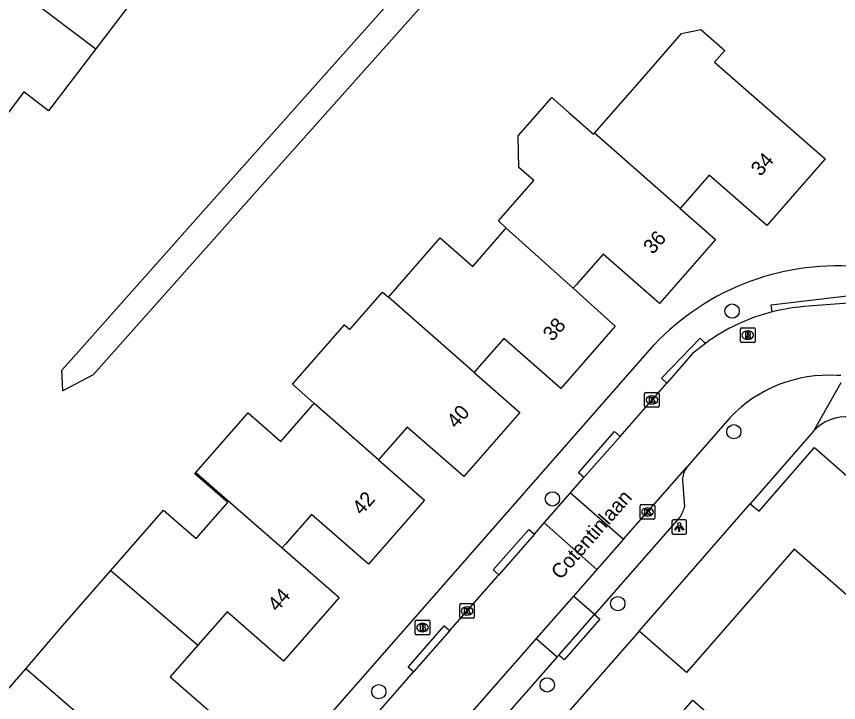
# Model space of a CAD drawing. Extents: x 158474 to 159560, y 388525 to 389605.
# Drawn here: x 158782.6 to 158838.9, y 388916.5 to 388963.4 of the extents above; entities that cross this region are included whole.
import ezdxf

# ---------------------------------------------------------------- set-up
doc = ezdxf.new("R2010")
doc.units = 0
for name, color, linetype in [('IMGEO_Boom', 7, 'Continuous'), ('IMGEO_Brandkraan', 7, 'Continuous'), ('IMGEO_Kolk', 7, 'Continuous'), ('IMGEO_Lichtpunt', 7, 'Continuous'), ('IMGEO_Openbare_ruimte_label', 7, 'Continuous'), ('IMGEO_Pand', 7, 'Continuous'), ('IMGEO_Pand_nummerreeks', 7, 'Continuous'), ('IMGEO_Rijbaan_lokaal_open', 7, 'Continuous'), ('IMGEO_Rioolput', 7, 'Continuous'), ('IMGEO_Voetpad_open', 7, 'Continuous')]:
    doc.layers.add(name, color=color, linetype=linetype)

msp = doc.modelspace()

# ---------------------------------------------------------------- linework, layer by layer
at = {"layer": 'IMGEO_Boom'}
for centre in [(158831.625, 388943.255), (158831.743, 388934.999), (158819.319, 388930.402), (158823.794, 388923.23), (158818.959, 388917.668), (158807.424, 388917.206)]:
    msp.add_circle(centre, 0.489, dxfattribs=at)
at = {"layer": 'IMGEO_Brandkraan'}
for p, q in [((158809.918, 388921.166), (158809.918, 388922.018)), ((158809.993, 388922.092), (158810.845, 388922.092)), ((158810.406, 388921.872), (158810.431, 388921.872)), ((158810.919, 388922.018), (158810.919, 388921.166)), ((158810.429, 388921.312), (158810.404, 388921.312)), ((158810.845, 388921.092), (158809.993, 388921.092))]:
    msp.add_line(p, q, dxfattribs=at)
for points in [[(158809.918, 388921.166), (158809.918, 388922.018)], [(158809.993, 388922.092), (158810.845, 388922.092)], [(158810.919, 388922.018), (158810.919, 388921.166)], [(158810.266, 388921.792), (158810.266, 388921.392), (158810.479, 388921.392)], [(158810.497, 388921.792), (158810.266, 388921.792)], [(158810.445, 388921.711), (158810.391, 388921.711), (158810.391, 388921.635)], [(158810.391, 388921.635), (158810.444, 388921.635)], [(158810.453, 388921.559), (158810.391, 388921.559), (158810.391, 388921.478)], [(158810.391, 388921.478), (158810.453, 388921.478)], [(158810.845, 388921.092), (158809.993, 388921.092)]]:
    msp.add_lwpolyline(points, dxfattribs=at)
for centre, radius, start, end in [((158809.995, 388922.016), 0.0765, 91.552, 178.448), ((158809.995, 388922.016), 0.0765, 91.552, 178.448), ((158810.843, 388922.016), 0.0765, 1.552, 88.448), ((158810.843, 388922.016), 0.0765, 1.552, 88.448), ((158810.446, 388921.673), 0.0379, 267.8285, 90.9355), ((158810.454, 388921.518), 0.0404, 269.8759, 90.5077), ((158810.485, 388921.643), 0.251, 268.6676, 293.5347), ((158810.501, 388921.647), 0.145, 59.4692, 91.5367), ((158810.526, 388921.694), 0.0922, 285.5137, 58.1501), ((158810.531, 388921.502), 0.105, 301.3115, 78.989), ((158809.995, 388921.168), 0.0765, 181.552, 268.448), ((158809.995, 388921.168), 0.0765, 181.552, 268.448), ((158810.843, 388921.168), 0.0765, 271.552, 358.448), ((158810.843, 388921.168), 0.0765, 271.552, 358.448)]:
    msp.add_arc(centre, radius, start, end, dxfattribs=at)
for centre, major_axis, ratio, start_param, end_param in [((158810.405, 388921.592), (-0.387, 0.002), 0.722429, 4.712389, 7.853982), ((158810.43, 388921.592), (-0.39, 0.002), 0.717154, 1.570796, 4.712389)]:
    msp.add_ellipse(centre, major_axis=major_axis, ratio=ratio, start_param=start_param, end_param=end_param, dxfattribs=at)
at = {"layer": 'IMGEO_Kolk'}
for p, q in [((158825.633, 388936.747), (158825.633, 388937.599)), ((158825.708, 388937.673), (158826.56, 388937.673)), ((158826.634, 388937.599), (158826.634, 388936.747)), ((158826.121, 388937.453), (158826.146, 388937.453)), ((158826.56, 388936.673), (158825.708, 388936.673)), ((158826.144, 388936.893), (158826.119, 388936.893)), ((158825.326, 388929.08), (158825.326, 388929.932)), ((158825.401, 388930.006), (158826.253, 388930.006)), ((158825.814, 388929.786), (158825.839, 388929.786)), ((158826.327, 388929.932), (158826.327, 388929.08)), ((158825.837, 388929.226), (158825.812, 388929.226)), ((158826.253, 388929.006), (158825.401, 388929.006)), ((158812.965, 388922.304), (158812.965, 388923.156)), ((158813.04, 388923.23), (158813.892, 388923.23)), ((158813.453, 388923.01), (158813.478, 388923.01)), ((158813.966, 388923.156), (158813.966, 388922.304)), ((158813.476, 388922.45), (158813.451, 388922.45)), ((158813.892, 388922.23), (158813.04, 388922.23))]:
    msp.add_line(p, q, dxfattribs=at)
for points in [[(158825.633, 388936.747), (158825.633, 388937.599)], [(158825.708, 388937.673), (158826.56, 388937.673)], [(158826.634, 388937.599), (158826.634, 388936.747)], [(158825.954, 388937.373), (158826.077, 388937.373), (158826.077, 388937.222), (158826.207, 388937.373), (158826.371, 388937.373), (158826.225, 388937.222), (158826.378, 388936.973), (158826.226, 388936.973), (158826.141, 388937.137), (158826.077, 388937.07), (158826.077, 388936.973), (158825.954, 388936.973), (158825.954, 388937.373)], [(158826.56, 388936.673), (158825.708, 388936.673)], [(158825.326, 388929.08), (158825.326, 388929.932)], [(158825.401, 388930.006), (158826.253, 388930.006)], [(158826.327, 388929.932), (158826.327, 388929.08)], [(158825.647, 388929.706), (158825.77, 388929.706), (158825.77, 388929.555), (158825.9, 388929.706), (158826.064, 388929.706), (158825.918, 388929.555), (158826.071, 388929.306), (158825.919, 388929.306), (158825.834, 388929.47), (158825.77, 388929.403), (158825.77, 388929.306), (158825.647, 388929.306), (158825.647, 388929.706)], [(158826.253, 388929.006), (158825.401, 388929.006)], [(158812.965, 388922.304), (158812.965, 388923.156)], [(158813.04, 388923.23), (158813.892, 388923.23)], [(158813.966, 388923.156), (158813.966, 388922.304)], [(158813.286, 388922.93), (158813.409, 388922.93), (158813.409, 388922.779), (158813.539, 388922.93), (158813.703, 388922.93), (158813.557, 388922.779), (158813.71, 388922.53), (158813.558, 388922.53), (158813.473, 388922.694), (158813.409, 388922.627), (158813.409, 388922.53), (158813.286, 388922.53), (158813.286, 388922.93)], [(158813.892, 388922.23), (158813.04, 388922.23)]]:
    msp.add_lwpolyline(points, dxfattribs=at)
for centre, start, end in [((158825.71, 388937.597), 91.552, 178.448), ((158825.71, 388937.597), 91.552, 178.448), ((158826.558, 388937.597), 1.552, 88.448), ((158826.558, 388937.597), 1.552, 88.448), ((158825.71, 388936.749), 181.552, 268.448), ((158825.71, 388936.749), 181.552, 268.448), ((158826.558, 388936.749), 271.552, 358.448), ((158826.558, 388936.749), 271.552, 358.448), ((158825.403, 388929.93), 91.552, 178.448), ((158825.403, 388929.93), 91.552, 178.448), ((158826.251, 388929.93), 1.552, 88.448), ((158826.251, 388929.93), 1.552, 88.448), ((158825.403, 388929.082), 181.552, 268.448), ((158825.403, 388929.082), 181.552, 268.448), ((158826.251, 388929.082), 271.552, 358.448), ((158826.251, 388929.082), 271.552, 358.448), ((158813.042, 388923.154), 91.552, 178.448), ((158813.042, 388923.154), 91.552, 178.448), ((158813.89, 388923.154), 1.552, 88.448), ((158813.89, 388923.154), 1.552, 88.448), ((158813.042, 388922.306), 181.552, 268.448), ((158813.042, 388922.306), 181.552, 268.448), ((158813.89, 388922.306), 271.552, 358.448), ((158813.89, 388922.306), 271.552, 358.448)]:
    msp.add_arc(centre, 0.0765, start, end, dxfattribs=at)
for centre, major_axis, ratio, start_param, end_param in [((158826.12, 388937.173), (-0.387, 0.002), 0.722429, 4.712389, 7.853982), ((158826.145, 388937.173), (-0.39, 0.002), 0.717154, 1.570796, 4.712389), ((158825.813, 388929.506), (-0.387, 0.002), 0.722429, 4.712389, 7.853982), ((158825.838, 388929.506), (-0.39, 0.002), 0.717154, 1.570796, 4.712389), ((158813.452, 388922.73), (-0.387, 0.002), 0.722429, 4.712389, 7.853982), ((158813.477, 388922.73), (-0.39, 0.002), 0.717154, 1.570796, 4.712389)]:
    msp.add_ellipse(centre, major_axis=major_axis, ratio=ratio, start_param=start_param, end_param=end_param, dxfattribs=at)
at = {"layer": 'IMGEO_Lichtpunt'}
for p, q in [((158827.503, 388928.883), (158827.503, 388928.076)), ((158827.503, 388928.883), (158827.503, 388928.076)), ((158828.405, 388928.978), (158827.597, 388928.978)), ((158828.405, 388928.978), (158827.597, 388928.978)), ((158828.499, 388928.076), (158828.499, 388928.883)), ((158828.499, 388928.076), (158828.499, 388928.883)), ((158827.597, 388927.982), (158828.405, 388927.982)), ((158827.597, 388927.982), (158828.405, 388927.982))]:
    msp.add_line(p, q, dxfattribs=at)
for points in [[(158827.877, 388928.547), (158827.916, 388928.519), (158827.728, 388928.257), (158827.69, 388928.284), (158827.877, 388928.547)], [(158827.979, 388928.499), (158828.026, 388928.499), (158828.026, 388928.177), (158827.979, 388928.177), (158827.979, 388928.499)], [(158828.089, 388928.519), (158828.127, 388928.546), (158828.314, 388928.284), (158828.275, 388928.256), (158828.089, 388928.519)]]:
    msp.add_lwpolyline(points, dxfattribs=at)
msp.add_circle((158828.002, 388928.681), 0.0994, dxfattribs=at)
for centre, start, end in [((158827.597, 388928.883), 90, 180), ((158827.597, 388928.883), 90, 180), ((158828.405, 388928.883), 0, 90), ((158828.405, 388928.883), 0, 90), ((158827.597, 388928.076), 180, 270), ((158827.597, 388928.076), 180, 270), ((158828.405, 388928.076), 270, 0), ((158828.405, 388928.076), 270, 360)]:
    msp.add_arc(centre, 0.0946, start, end, dxfattribs=at)
at = {"layer": 'IMGEO_Pand'}
for points in [[(158791.703, 388969.543), (158789.659, 388966.858), (158791.351, 388965.57), (158788.034, 388961.214)], [(158781.913, 388965.838), (158788.034, 388961.214)], [(158822.201, 388955.445), (158825.776, 388959.531), (158828.158, 388962.253), (158829.48, 388962.524), (158831.122, 388961.088), (158830.426, 388960.292), (158838, 388953.668), (158834.012, 388949.11), (158830.062, 388952.566), (158828.194, 388950.432), (158828.063, 388950.282)], [(158788.034, 388961.214), (158784.805, 388956.973), (158783.117, 388958.259), (158780.979, 388955.451)], [(158816.152, 388948.944), (158815.616, 388949.426), (158818.04, 388952.197), (158817.017, 388953.092), (158816.968, 388955.253), (158819.265, 388957.876), (158820.456, 388956.832), (158822.131, 388955.365), (158822.201, 388955.445)], [(158828.063, 388950.282), (158822.959, 388954.778), (158822.201, 388955.445)], [(158828.063, 388950.282), (158830.477, 388948.156), (158826.648, 388943.78), (158822.782, 388947.163), (158820.942, 388945.06), (158820.734, 388944.823)], [(158808.083, 388944.204), (158811.633, 388948.261), (158813.855, 388946.318), (158816.079, 388948.861), (158816.152, 388948.944)], [(158816.152, 388948.944), (158820.734, 388944.823)], [(158802.995, 388936.942), (158801.506, 388938.249), (158805.065, 388942.317), (158805.433, 388941.995), (158807.676, 388944.56), (158808.083, 388944.204)], [(158820.734, 388944.823), (158823.621, 388942.227), (158819.884, 388937.956), (158815.98, 388941.372), (158814.147, 388939.278), (158813.959, 388939.064)], [(158813.959, 388939.064), (158808.083, 388944.204)], [(158813.959, 388939.064), (158817.094, 388936.322), (158813.246, 388931.923), (158809.366, 388935.318), (158807.535, 388933.225), (158807.401, 388933.072)], [(158794.9, 388932.21), (158798.474, 388936.295), (158800.714, 388934.334), (158802.913, 388936.848), (158802.995, 388936.942)], [(158807.401, 388933.072), (158802.995, 388936.942)], [(158832.871, 388930.074), (158833.466, 388929.555), (158837.26, 388933.915), (158839.676, 388931.813), (158841.242, 388933.612), (158845.61, 388929.811), (158845.239, 388929.387)], [(158807.401, 388933.072), (158810.548, 388930.309), (158806.713, 388925.925), (158802.813, 388929.336), (158801.004, 388927.269), (158800.815, 388927.052)], [(158789.067, 388925.507), (158792.681, 388929.638), (158794.915, 388927.683), (158797.077, 388930.154), (158794.825, 388932.124), (158794.9, 388932.21)], [(158794.9, 388932.21), (158800.815, 388927.052)], [(158825.253, 388921.341), (158832.871, 388930.074)], [(158800.815, 388927.052), (158804.714, 388923.652), (158800.903, 388919.296), (158797.036, 388922.679), (158795.023, 388920.378)], [(158839.993, 388923.379), (158835.876, 388926.962), (158828.501, 388918.508), (158825.253, 388921.341)], [(158783.238, 388918.777), (158785.613, 388921.559), (158789.067, 388925.507)], [(158789.067, 388925.507), (158795.023, 388920.378)], [(158795.023, 388920.378), (158793.138, 388918.224), (158797.03, 388914.824), (158793.12, 388910.355), (158793.044, 388910.268), (158789.16, 388913.666)], [(158779.654, 388910.181), (158779.839, 388910.393), (158782.017, 388912.883), (158779.787, 388914.833), (158783.238, 388918.777)], [(158789.16, 388913.666), (158783.238, 388918.777)], [(158821.482, 388910.986), (158821.097, 388911.311), (158825.031, 388915.802), (158826.829, 388914.227), (158828.932, 388916.627), (158833.528, 388912.601), (158830.234, 388908.841), (158827.987, 388906.277), (158827.722, 388905.974), (158827.598, 388905.833)]]:
    msp.add_lwpolyline(points, dxfattribs=at)
at = {"layer": 'IMGEO_Rijbaan_lokaal_open'}
for points in [[(158839.577, 388943.809), (158836.852, 388943.584)], [(158829.794, 388941.047), (158828.916, 388940.345), (158827.145, 388938.325)], [(158839.072, 388938.84), (158838.808, 388938.843)], [(158823.95, 388934.683), (158827.145, 388938.325)], [(158831.497, 388935.968), (158829.388, 388933.566), (158828.513, 388932.569)], [(158823.95, 388934.683), (158821.469, 388931.855)], [(158824.191, 388927.645), (158828.513, 388932.569)], [(158820.563, 388930.821), (158821.469, 388931.855)], [(158818.752, 388928.756), (158820.563, 388930.821)], [(158820.563, 388930.821), (158824.191, 388927.645)], [(158818.078, 388927.989), (158818.752, 388928.756)], [(158822.366, 388925.567), (158818.752, 388928.756)], [(158818.078, 388927.989), (158815.64, 388925.208)], [(158824.191, 388927.645), (158822.366, 388925.567)], [(158812.287, 388921.385), (158815.64, 388925.208)], [(158822.366, 388925.567), (158820.762, 388923.74)], [(158820.762, 388923.74), (158818.213, 388920.836)], [(158822.193, 388922.484), (158820.762, 388923.74)], [(158819.753, 388919.704), (158822.193, 388922.484)], [(158812.287, 388921.385), (158809.81, 388918.561)], [(158818.213, 388920.836), (158792.7, 388891.773)], [(158818.213, 388920.836), (158819.644, 388919.58)], [(158819.753, 388919.704), (158819.644, 388919.58)], [(158806.553, 388914.848), (158809.81, 388918.561)]]:
    msp.add_lwpolyline(points, dxfattribs=at)
for centre, radius, start, end in [((158837.673, 388930.012), 13.596, 93.462, 104.0685), ((158837.623, 388930.355), 13.252, 104.2198, 126.2138), ((158838.209, 388929.632), 9.23, 86.2806, 136.6532)]:
    msp.add_arc(centre, radius, start, end, dxfattribs=at)
at = {"layer": 'IMGEO_Rioolput'}
for p, q in [((158832.268, 388942.108), (158833.12, 388942.108)), ((158832.193, 388941.182), (158832.193, 388942.034)), ((158832.681, 388941.888), (158832.706, 388941.888)), ((158833.194, 388942.034), (158833.194, 388941.182)), ((158833.12, 388941.108), (158832.268, 388941.108)), ((158832.704, 388941.328), (158832.679, 388941.328))]:
    msp.add_line(p, q, dxfattribs=at)
for points in [[(158832.268, 388942.108), (158833.12, 388942.108)], [(158832.193, 388941.182), (158832.193, 388942.034)], [(158832.782, 388941.806), (158832.53, 388941.808), (158832.53, 388941.408)], [(158832.53, 388941.408), (158832.654, 388941.408), (158832.654, 388941.57), (158832.665, 388941.57)], [(158832.708, 388941.727), (158832.654, 388941.727), (158832.654, 388941.646)], [(158832.654, 388941.646), (158832.706, 388941.646)], [(158832.712, 388941.541), (158832.783, 388941.408), (158832.923, 388941.408), (158832.858, 388941.534)], [(158833.194, 388942.034), (158833.194, 388941.182)], [(158833.12, 388941.108), (158832.268, 388941.108)]]:
    msp.add_lwpolyline(points, dxfattribs=at)
for centre, radius, start, end in [((158832.27, 388942.032), 0.0765, 91.552, 178.448), ((158832.27, 388942.032), 0.0765, 91.552, 178.448), ((158833.118, 388942.032), 0.0765, 1.552, 88.448), ((158833.118, 388942.032), 0.0765, 1.552, 88.448), ((158832.664, 388941.517), 0.0533, 26.0293, 88.6989), ((158832.69, 388941.835), 0.19, 274.7715, 282.9687), ((158832.714, 388941.631), 0.0964, 77.0061, 93.1865), ((158832.728, 388941.688), 0.0378, 276.6634, 79.6772), ((158832.781, 388941.696), 0.109, 350.3612, 89.416), ((158832.779, 388941.696), 0.112, 277.5842, 350.9817), ((158832.763, 388941.481), 0.108, 29.5134, 73.7905), ((158832.27, 388941.184), 0.0765, 181.552, 268.448), ((158832.27, 388941.184), 0.0765, 181.552, 268.448), ((158833.118, 388941.184), 0.0765, 271.552, 358.448), ((158833.118, 388941.184), 0.0765, 271.552, 358.448)]:
    msp.add_arc(centre, radius, start, end, dxfattribs=at)
for centre, major_axis, ratio, start_param, end_param in [((158832.68, 388941.608), (-0.387, 0.002), 0.722429, 4.712389, 7.853982), ((158832.705, 388941.608), (-0.39, 0.002), 0.717154, 1.570796, 4.712389)]:
    msp.add_ellipse(centre, major_axis=major_axis, ratio=ratio, start_param=start_param, end_param=end_param, dxfattribs=at)
at = {"layer": 'IMGEO_Voetpad_open'}
for points in [[(158812.051, 388966.068), (158799.647, 388952.134), (158787.864, 388938.897), (158785.78, 388937.796), (158785.709, 388939.207), (158786.508, 388940.104), (158795.974, 388950.739), (158810.599, 388967.168)], [(158834.368, 388943.201), (158834.305, 388943.696), (158839.514, 388944.304), (158839.577, 388943.809)], [(158827.145, 388938.325), (158826.784, 388938.67), (158829.433, 388941.393), (158829.794, 388941.047)], [(158762.962, 388868.767), (158769.386, 388876.091), (158775.72, 388883.311), (158826.285, 388940.957)], [(158839.072, 388938.341), (158837.191, 388935.033)], [(158821.469, 388931.855), (158821.091, 388932.181), (158823.572, 388935.009), (158823.95, 388934.683)], [(158837.191, 388935.033), (158832.871, 388930.074)], [(158828.233, 388931.658), (158828.352, 388929.848)], [(158828.018, 388929.12), (158822.193, 388922.484)], [(158815.64, 388925.208), (158815.262, 388925.534), (158817.7, 388928.315), (158818.078, 388927.989)], [(158822.193, 388922.484), (158822.571, 388922.158), (158820.131, 388919.378), (158819.753, 388919.704)], [(158825.253, 388921.341), (158795.826, 388887.817)], [(158809.81, 388918.561), (158809.432, 388918.887), (158811.909, 388921.711), (158812.287, 388921.385)], [(158819.644, 388919.58), (158796.009, 388892.657)]]:
    msp.add_lwpolyline(points, dxfattribs=at)
for centre, radius, start, end in [((158838.86, 388929.017), 17.34, 84.1197, 136.4831), ((158839.453, 388932.962), 3.067, 84.921, 137.5233), ((158829.643, 388931.723), 1.411, 143.1835, 182.6464), ((158826.695, 388930.168), 1.688, 321.6309, 349.0786)]:
    msp.add_arc(centre, radius, start, end, dxfattribs=at)

# ---------------------------------------------------------------- texts
at = {"layer": 'IMGEO_Openbare_ruimte_label'}
msp.add_text('Cotentinlaan', height=1, rotation=48.7279, dxfattribs=at).set_placement((158819.877, 388924.816))
at = {"layer": 'IMGEO_Pand_nummerreeks'}
for s, rotation, p in [('34', 48.816, (158833.565, 388952.428)), ('36', 48.816, (158826.191, 388947.086)), ('38', 48.816, (158819.314, 388941.132)), ('40', 48.8217, (158812.731, 388935.163)), ('42', 48.816, (158806.257, 388929.232)), ('44', 48.816, (158800.46, 388922.618))]:
    msp.add_text(s, height=1, rotation=rotation, dxfattribs=at).set_placement(p)

doc.saveas('drawing.dxf')
